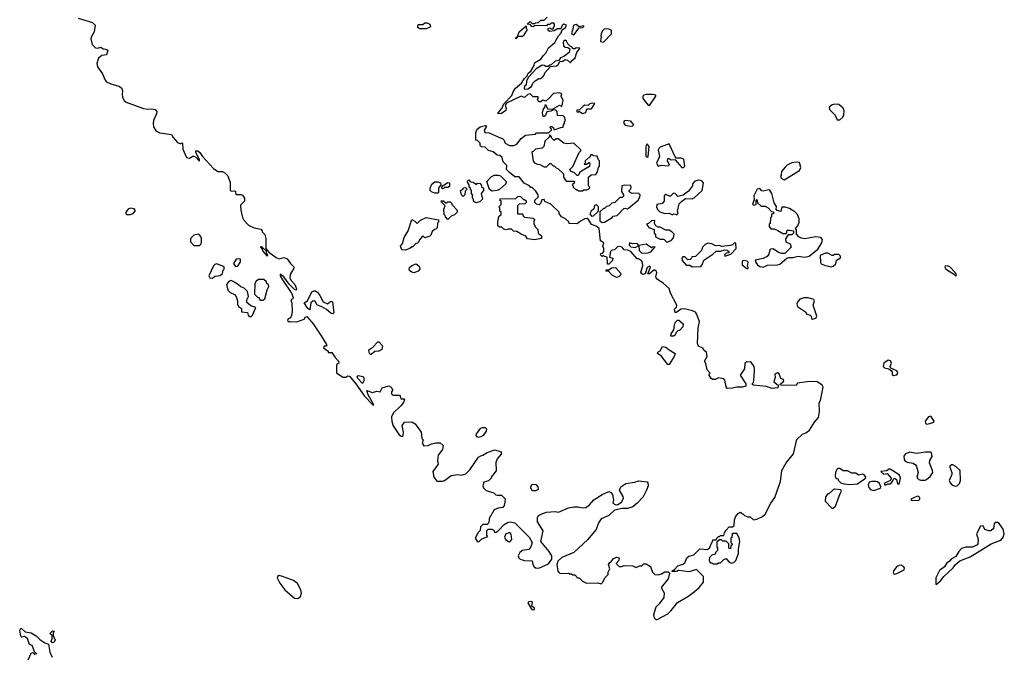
# Model space of a CAD drawing. Extents: x 2029662 to 2246637, y 225654 to 401419.
# Tile 277 of 349: x 2178474 to 2187467, y 270624 to 276415. Entities that reach past the tile are written whole.
import ezdxf

# ---------------------------------------------------------------- set-up
doc = ezdxf.new("R2010")
doc.units = 0

msp = doc.modelspace()

# ---------------------------------------------------------------- linework, layer by layer
at = {"layer": '0CON20XD'}
for points in [[(2184295, 270932.5), (2184394, 270985), (2184425, 271016), (2184480.6, 271089.4), (2184575, 271142.9), (2184634, 271185), (2184680, 271225), (2184720, 271275), (2184720, 271325), (2184655, 271390), (2184585, 271367.5), (2184495, 271380), (2184485, 271380), (2184475, 271370), (2184435, 271370), (2184430, 271375), (2184455, 271390), (2184485, 271422.5), (2184531.7, 271438.3), (2184548.3, 271451.7), (2184567.5, 271495), (2184585, 271512.5), (2184630, 271525), (2184685, 271577.5), (2184757, 271573), (2184778.3, 271591.7), (2184790, 271625), (2184800, 271635), (2184805, 271660), (2184835, 271660), (2184840, 271675), (2184855, 271690), (2184865, 271690), (2184875, 271700), (2184905, 271700), (2184910, 271725), (2184925, 271750), (2184955, 271780), (2184985, 271780), (2184998.3, 271791.7), (2185002.5, 271845), (2185013.9, 271876.1), (2185035, 271902.5), (2185055, 271912.5), (2185079.3, 271899.3), (2185095, 271882.5), (2185125, 271870), (2185145, 271870), (2185175, 271842.5), (2185205, 271848.8), (2185258.8, 271875), (2185283.7, 271896.3), (2185332.9, 271995), (2185371.1, 272048.9), (2185408.5, 272151.5), (2185421.9, 272195), (2185435.8, 272295), (2185475, 272363.8), (2185541.7, 272448.3), (2185572.6, 272577.4), (2185624.5, 272625.5), (2185655, 272638.8), (2185686.4, 272663.6), (2185732, 272735), (2185770.3, 272779.7), (2185779.2, 272835), (2185776.4, 272913.6), (2185787.1, 272932.9), (2185812.5, 273055), (2185803, 273073), (2185755, 273107.5), (2185666.4, 273106.4), (2185578.3, 273091.7), (2185565, 273072.5), (2185423.3, 273073.3), (2185420, 273085), (2185446.7, 273105), (2185453.3, 273115), (2185450, 273125), (2185426.2, 273136.2), (2185408.9, 273178.9), (2185395, 273188), (2185372, 273175), (2185374.2, 273145), (2185362.5, 273105), (2185402.5, 273075), (2185402.5, 273055), (2185395, 273050), (2185345, 273042.9), (2185292, 273062), (2185177.5, 273075), (2185160, 273085), (2185175, 273100), (2185183.6, 273146.4), (2185186.1, 273223.9), (2185181.2, 273245), (2185156.1, 273286.1), (2185115, 273286.7), (2185097.5, 273275), (2185093.3, 273225), (2185054, 273165), (2185107, 273087), (2185105.9, 273064.1), (2185075, 273056.2), (2185025, 273056), (2184985, 273046.2), (2184935, 273043.8), (2184925, 273060), (2184915, 273120), (2184905, 273132.5), (2184855, 273140), (2184825, 273127.5), (2184805, 273127.5), (2184790, 273135), (2184770, 273165), (2184770, 273175), (2184780, 273185), (2184752.5, 273215), (2184741.7, 273271.7), (2184727.5, 273295), (2184752.5, 273335), (2184746.7, 273375), (2184725, 273392.5), (2184713, 273413), (2184672.3, 273432.3), (2184663.3, 273455), (2184671.2, 273595), (2184682.5, 273655), (2184655.9, 273725.9), (2184645, 273742.5), (2184620, 273755), (2184545, 273772.5), (2184515, 273770), (2184490, 273755), (2184471.7, 273738.3), (2184460, 273740), (2184455, 273770), (2184473.3, 273786.7), (2184476.2, 273805), (2184416.9, 273915), (2184405, 273958.8), (2184355, 274004.3), (2184295, 274042.9), (2184285.8, 274055), (2184282.9, 274065), (2184294.2, 274104.2), (2184287.8, 274117.8), (2184275, 274126), (2184265, 274124.3), (2184225, 274093.3), (2184211.7, 274091.7), (2184236.4, 274153.6), (2184225, 274162.5), (2184205, 274150), (2184186.7, 274093.3), (2184165, 274086.2), (2184155, 274091.2), (2184146.1, 274106.1), (2184164.2, 274165), (2184163, 274193), (2184153, 274213), (2184125, 274230), (2184115, 274230), (2184055, 274297.5), (2184028.3, 274308.3), (2183995, 274310), (2183976.7, 274335), (2183955, 274342), (2183935, 274340), (2183905, 274310), (2183883, 274307), (2183870, 274295), (2183860, 274245), (2183890, 274235), (2183887, 274213), (2183855, 274180), (2183841.7, 274181.7), (2183840, 274245), (2183815, 274250), (2183805, 274260), (2183795, 274250), (2183780, 274265), (2183781.7, 274278.3), (2183798.3, 274281.7), (2183810, 274295), (2183810, 274325), (2183800, 274345), (2183810, 274375), (2183777.5, 274395), (2183766.2, 274505), (2183737.9, 274527.9), (2183695, 274542.5), (2183668.8, 274588.8), (2183657.7, 274597.7), (2183635, 274593.3), (2183595, 274572.5), (2183565, 274550), (2183491.7, 274551.7), (2183488.3, 274568.3), (2183460, 274595), (2183423.6, 274613.6), (2183400, 274645), (2183400, 274655), (2183325, 274730), (2183271.7, 274751.7), (2183265, 274770), (2183241.7, 274768.3), (2183230, 274735), (2183218.3, 274721.7), (2183195, 274730), (2183180, 274745), (2183180, 274765), (2183208.3, 274791.7), (2183210, 274815), (2183188.3, 274848.3), (2183155, 274880), (2183141.7, 274881.7), (2183130, 274895), (2183080.7, 274920.7), (2183035, 274980), (2182995, 274977.5), (2182947, 275017), (2182920, 275045), (2182921.7, 275081.7), (2182890, 275115), (2182880, 275155), (2182860, 275175), (2182835, 275177.5), (2182797, 275207), (2182755, 275220), (2182725, 275250), (2182691.7, 275251.7), (2182680, 275265), (2182680, 275285), (2182655, 275310), (2182640, 275315), (2182640, 275385), (2182652.5, 275415), (2182680, 275435), (2182727.5, 275447.5), (2182736, 275446), (2182735.8, 275435.8), (2182717.5, 275405), (2182723.2, 275383.2), (2182760.5, 275380.5), (2182855, 275337.5), (2182885, 275330), (2182896.7, 275316.7), (2182907.5, 275285), (2182946.1, 275266.1), (2182986.1, 275263.9), (2183014.3, 275275.7), (2183055, 275328.8), (2183095, 275360), (2183185, 275370), (2183195, 275380), (2183305, 275380), (2183330, 275405), (2183330, 275415), (2183320, 275425), (2183321.7, 275438.3), (2183335, 275440), (2183350, 275425), (2183352.5, 275412.5), (2183365, 275412.5), (2183415, 275430), (2183438.3, 275431.7), (2183440, 275455), (2183450, 275465), (2183450, 275485), (2183457.5, 275495), (2183450, 275525), (2183436.4, 275536.4), (2183385, 275540), (2183383.3, 275575), (2183371.7, 275588.3), (2183348.3, 275591.7), (2183325, 275577.5), (2183288.3, 275571.7), (2183275, 275540), (2183265, 275530), (2183255, 275530), (2183250, 275565), (2183255, 275590), (2183270, 275615), (2183275, 275640), (2183295, 275600), (2183341.7, 275598.3), (2183405, 275632.5), (2183425, 275620), (2183436.7, 275675), (2183420, 275715), (2183425, 275737.5), (2183405, 275745.8), (2183348.3, 275741.7), (2183306.4, 275693.6), (2183278.3, 275671.7), (2183255, 275680), (2183230, 275665), (2183215, 275663.3), (2183202.5, 275685), (2183210, 275695), (2183208.3, 275708.3), (2183165, 275710), (2183135, 275736), (2183115, 275731.2), (2183085.6, 275704.4), (2183053, 275717), (2182918.6, 275651.4), (2182909.2, 275635), (2182915.8, 275604.2), (2182913.3, 275585), (2182875, 275556.2), (2182843.3, 275555), (2182842.5, 275565), (2182877.1, 275602.9), (2182895, 275646.7), (2182968, 275722), (2182980, 275755), (2183001.4, 275788.6), (2183056.4, 275833.6), (2183083.9, 275876.1), (2183108.8, 275901.2), (2183117.5, 275925), (2183143.3, 275945), (2183172.5, 275995), (2183175, 276020), (2183235, 276055.6), (2183254.7, 276085.3), (2183280.7, 276109.3), (2183302.9, 276157.1), (2183361.4, 276205), (2183395, 276266.2), (2183419.2, 276295), (2183427.5, 276322.5), (2183458.8, 276345), (2183466.7, 276365), (2183445, 276372.5), (2183427, 276363), (2183417.5, 276332.5), (2183385, 276332.5), (2183356.4, 276313.6), (2183315, 276307.5), (2183300, 276315), (2183300, 276335), (2183315, 276340), (2183325, 276330), (2183348.3, 276331.7), (2183350, 276345), (2183360, 276355), (2183360, 276375), (2183351.7, 276381.7), (2183328.3, 276381.7), (2183315, 276370), (2183295, 276370), (2183285, 276360), (2183195, 276362.5), (2183175, 276360), (2183165, 276350), (2183151.7, 276351.7), (2183135, 276370), (2183110, 276375), (2183135, 276397.5), (2183155, 276380), (2183175, 276380), (2183185, 276387.5), (2183211.7, 276388.3), (2183235, 276410), (2183265, 276410), (2183291.7, 276438.3)], [(2179008.7, 276428.7), (2179137.7, 276387.7), (2179163.3, 276365), (2179154, 276305), (2179129.7, 276260.3), (2179125, 276240), (2179135, 276186.7), (2179165, 276156.7), (2179185, 276153.8), (2179215, 276162.5), (2179235, 276147.5), (2179256.7, 276146.7), (2179280, 276135), (2179267.5, 276095), (2179225, 276086.7), (2179195, 276063.3), (2179178, 276015), (2179184, 275985), (2179231.2, 275921.2), (2179253.4, 275863.4), (2179267.9, 275847.9), (2179305, 275827.5), (2179378.7, 275808.7), (2179402.5, 275792.5), (2179413.8, 275765), (2179410, 275735), (2179414.3, 275705), (2179428.6, 275675), (2179445, 275660.6), (2179605, 275604.2), (2179645, 275597.5), (2179680.5, 275600.5), (2179712.5, 275595), (2179726, 275575), (2179724, 275555), (2179695.8, 275495), (2179692.5, 275465), (2179696, 275435), (2179718.3, 275398.3), (2179755, 275380), (2179860, 275365), (2179875, 275337.5), (2179915, 275292.5), (2179937, 275283), (2179947.5, 275282.5), (2179955, 275290), (2179960, 275285), (2179965, 275230), (2179997.5, 275155), (2180025, 275148.8), (2180055, 275167.5), (2180065, 275167.5), (2180080, 275160), (2180117.5, 275122.5), (2180117.5, 275135), (2180082.5, 275205), (2180083.3, 275216.7), (2180100, 275215), (2180119.5, 275199.5), (2180144.2, 275164.2), (2180244.4, 275054.4), (2180285, 275027.5), (2180327, 275027), (2180346.4, 275016.4), (2180376.4, 274986.4), (2180396.1, 274926.1), (2180396.4, 274856.4), (2180405, 274847.5), (2180435, 274851.2), (2180445, 274846.2), (2180447, 274817), (2180497, 274817), (2180510, 274810), (2180527.5, 274785), (2180526.7, 274755), (2180490.7, 274719.3), (2180492.7, 274672.7), (2180507.5, 274607.5), (2180521.7, 274581.7), (2180565, 274537.5), (2180615, 274513.8), (2180675, 274500), (2180690, 274485), (2180690, 274475), (2180711.7, 274451.7), (2180723.3, 274415), (2180722.5, 274322.5), (2180750, 274290), (2180815, 274240), (2180845, 274230), (2180885, 274240), (2180918.3, 274228.3), (2180947, 274187), (2180977, 274157), (2180977.5, 274145), (2180943, 274087), (2180941.2, 274055), (2180950, 274035), (2180987.5, 273995), (2181002.5, 273955), (2180998.3, 273941.7), (2180985, 273947.5), (2180936.1, 273996.1), (2180886.7, 274065), (2180852.5, 274087.5), (2180853.3, 274075), (2180875, 274037.5), (2180956.2, 273915), (2180972.5, 273875), (2180970, 273865), (2180950, 273855), (2180960, 273825), (2180963.8, 273745), (2180956.1, 273713.9), (2180948.8, 273691.2), (2180925, 273680), (2180920, 273665), (2180935, 273653.3), (2180945, 273657.5), (2181005, 273653.3), (2181071.2, 273678.8), (2181085, 273700), (2181095, 273702.5), (2181155, 273633.8), (2181228, 273525), (2181276.7, 273445), (2181275, 273430), (2181255, 273430), (2181250, 273415), (2181290, 273385), (2181291.7, 273371.7), (2181325, 273372.5), (2181356.2, 273326.2), (2181386.2, 273295), (2181390, 273275), (2181375, 273270), (2181367, 273253), (2181366.4, 273186.4), (2181425, 273148.8), (2181453.3, 273146.7), (2181470.7, 273159.3), (2181485, 273156.2), (2181545.5, 273085.5), (2181623.3, 272975), (2181695, 272897.5), (2181705, 272890), (2181705, 272900), (2181656.7, 272985), (2181643, 273027), (2181695, 273006.7), (2181735, 273020), (2181765, 273012.5), (2181785, 273050), (2181845, 273067.5), (2181866.4, 273056.4), (2181880, 273035), (2181880, 273025), (2181870, 273015), (2181870, 272995), (2181881.7, 272981.7), (2181941.7, 272981.7), (2181950, 272975), (2181955, 272950), (2181985, 272950), (2181990, 272945), (2181980, 272915), (2181955.9, 272884.1), (2181885, 272817.5), (2181871.2, 272785), (2181872.3, 272742.3), (2181883.8, 272703.8), (2181940.5, 272620.5), (2181965, 272606.7), (2181975.9, 272614.1), (2181978.8, 272645), (2181967.5, 272705), (2181990, 272735), (2182055, 272740), (2182085, 272722.5), (2182140, 272645), (2182148.3, 272588.3), (2182157.5, 272575), (2182150, 272545), (2182165, 272520), (2182205, 272522.5), (2182235, 272537.5), (2182275, 272546.7), (2182315, 272546.7), (2182341.7, 272521.7), (2182336.7, 272485), (2182297.5, 272435), (2182290, 272385), (2182296.4, 272353.6), (2182247.5, 272285), (2182256.7, 272235), (2182285, 272197.5), (2182335, 272197.5), (2182355, 272203.3), (2182415, 272250), (2182475, 272256.7), (2182505, 272253.3), (2182550, 272265), (2182585, 272300), (2182663.3, 272415), (2182685, 272430), (2182705, 272433.3), (2182745, 272460), (2182815, 272482.5), (2182870, 272465), (2182870, 272445), (2182835, 272400), (2182823, 272367), (2182827, 272293), (2182780, 272235), (2182780, 272225), (2182755, 272200), (2182713.6, 272186.4), (2182702.5, 272155), (2182710, 272135), (2182733, 272113), (2182805, 272090), (2182823, 272073), (2182838.3, 272068.3), (2182875, 272070), (2182907, 272037), (2182906.2, 272005), (2182900, 271975), (2182887.5, 271955), (2182845, 271950), (2182807.5, 271935), (2182763.3, 271855), (2182761.7, 271841.7), (2182757, 271813), (2182745, 271800), (2182705, 271800), (2182681.7, 271778.3), (2182680, 271745), (2182661.7, 271728.3), (2182633.3, 271676.7), (2182655, 271642.5), (2182670, 271645), (2182695, 271670), (2182748.3, 271691.7), (2182740, 271705), (2182740, 271745), (2182751.7, 271758.3), (2182787, 271757), (2182805, 271750), (2182811.7, 271731.7), (2182825, 271730), (2182845, 271743.3), (2182898.3, 271801.7), (2182929.3, 271820.7), (2182955, 271826.7), (2182995, 271817.5), (2183127.5, 271685), (2183153.3, 271635), (2183141.7, 271598.3), (2183125, 271573.3), (2183065, 271563.8), (2183041.2, 271545), (2183026.7, 271515), (2183033.3, 271495), (2183045, 271483.8), (2183085, 271471.2), (2183155, 271470), (2183160, 271435), (2183173.3, 271415), (2183186.1, 271406.1), (2183215, 271402), (2183305, 271441.2), (2183333.8, 271485), (2183333.8, 271515), (2183311.2, 271555), (2183232.5, 271645), (2183253.6, 271743.6), (2183203.8, 271825), (2183203.3, 271865), (2183210.7, 271879.3), (2183226.4, 271893.6), (2183285, 271913.8)], [(2182125, 276330), (2182110, 276345), (2182110, 276365), (2182115, 276370), (2182155, 276370), (2182175, 276387.5), (2182195, 276387.5), (2182220, 276375), (2182227.5, 276355), (2182217, 276343), (2182185, 276332.5), (2182125, 276330)], [(2183005, 276240), (2183005, 276250), (2183020, 276260), (2183036.7, 276305), (2183098.3, 276358.3), (2183100, 276335), (2183110, 276325), (2183075, 276270), (2183065, 276262.5), (2183020, 276260), (2183005, 276240)], [(2183535, 276276.7), (2183585, 276340), (2183616.7, 276343.3), (2183626.7, 276353.3), (2183625, 276360), (2183585, 276350), (2183555, 276370), (2183535, 276363.8), (2183528, 276355), (2183526.2, 276325), (2183513.8, 276295), (2183517.5, 276285), (2183535, 276276.7)], [(2183805, 276210), (2183880, 276285), (2183878.3, 276318.3), (2183855, 276327.5), (2183815, 276330), (2183796.4, 276313.6), (2183783.3, 276285), (2183782.5, 276265), (2183790, 276255), (2183783, 276247), (2183780, 276215), (2183805, 276210)], [(2183085, 275780), (2183115, 275782.5), (2183147.5, 275805), (2183160, 275835), (2183182.5, 275855), (2183215, 275877.5), (2183231.7, 275878.3), (2183250, 275890), (2183263.6, 275906.4), (2183271.2, 275928.8), (2183321.7, 275988.3), (2183375.9, 275994.1), (2183393.3, 276005), (2183407.5, 276032.5), (2183435, 276036.7), (2183455, 276050), (2183476.1, 276046.1), (2183505, 276020), (2183510, 276035), (2183547.5, 276065), (2183563.8, 276116.2), (2183590, 276155), (2183555, 276156.7), (2183545, 276150), (2183525, 276150), (2183520, 276165), (2183501.7, 276171.7), (2183480, 276195), (2183469.3, 276219.3), (2183455, 276226.7), (2183445, 276220), (2183437.5, 276205), (2183440, 276175), (2183455, 276162.5), (2183481.7, 276161.7), (2183498.3, 276148.3), (2183492.5, 276115), (2183442.5, 276077.5), (2183414.2, 276065.8), (2183397, 276043), (2183363.9, 276036.1), (2183328.3, 276001.7), (2183315, 276000), (2183301.7, 275988.3), (2183278.3, 275988.3), (2183265, 275997.5), (2183245, 276000), (2183190, 275965), (2183121.2, 275888.8), (2183102.5, 275855), (2183100, 275815), (2183083, 275807), (2183080, 275785), (2183085, 275780)], [(2184225, 275630), (2184283.3, 275715), (2184282.5, 275725), (2184255, 275732), (2184195, 275731.1), (2184174.4, 275725.6), (2184164.4, 275715.6), (2184165.8, 275695), (2184215, 275633.3), (2184225, 275630)], [(2183615, 275557.5), (2183635, 275562.5), (2183645, 275570), (2183655, 275600), (2183695, 275600), (2183728.3, 275648.3), (2183707, 275653), (2183680, 275645), (2183665, 275630), (2183635, 275632.5), (2183620, 275625), (2183588.3, 275591.7), (2183561.7, 275588.3), (2183563, 275573), (2183575, 275570), (2183585, 275580), (2183615, 275557.5)], [(2185965, 275498.8), (2185990.8, 275525), (2186000, 275545), (2186002.7, 275582.7), (2185995, 275607.5), (2185955, 275640), (2185917, 275643), (2185893.9, 275636.1), (2185867.5, 275615), (2185870, 275595), (2185922.3, 275542.3), (2185940.5, 275500.5), (2185965, 275498.8)], [(2184050.5, 275440.5), (2184075, 275443.3), (2184082.5, 275455), (2184056.1, 275486.1), (2184005, 275493.3), (2183991.7, 275488.3), (2183992, 275465), (2184005, 275451.2), (2184050.5, 275440.5)], [(2183615, 274850), (2183625, 274860), (2183655, 274860), (2183678.3, 274871.7), (2183680, 274885), (2183670, 274895), (2183670, 274975), (2183693, 274997), (2183735, 275000), (2183750, 275025), (2183760, 275065), (2183770, 275075), (2183770, 275125), (2183760, 275135), (2183748.3, 275168.3), (2183715, 275170), (2183705, 275180), (2183691.7, 275178.3), (2183680, 275165), (2183678.3, 275151.7), (2183665, 275150), (2183640, 275125), (2183640, 275105), (2183630, 275095), (2183645, 275090), (2183675, 275110), (2183680, 275105), (2183678.3, 275071.7), (2183605, 275030), (2183590.7, 275019.3), (2183575, 274990), (2183565, 274990), (2183540, 275015), (2183505, 275030), (2183500, 275045), (2183527, 275073), (2183585, 275200), (2183600, 275215), (2183600, 275225), (2183535, 275286.7), (2183475, 275280), (2183445, 275287.5), (2183393, 275327), (2183373, 275327), (2183355, 275310), (2183330, 275335), (2183330, 275345), (2183318.3, 275358.3), (2183311.7, 275358.3), (2183308.3, 275341.7), (2183270, 275305), (2183260, 275255), (2183245, 275240), (2183185, 275230), (2183165, 275210), (2183151.7, 275208.3), (2183163, 275123), (2183180, 275105), (2183203, 275093), (2183225, 275090), (2183265, 275070), (2183285, 275070), (2183315, 275100), (2183325, 275100), (2183345, 275080), (2183355, 275080), (2183375, 275060), (2183390, 275055), (2183440, 275005), (2183440, 274975), (2183465, 274940), (2183535, 274940), (2183540, 274935), (2183538.3, 274921.7), (2183520, 274905), (2183530, 274895), (2183530, 274885), (2183555, 274860), (2183565, 274860), (2183575, 274850), (2183615, 274850)], [(2184205, 275157.5), (2184215, 275162.5), (2184223.3, 275255), (2184205, 275280), (2184193.8, 275255), (2184193.3, 275165), (2184205, 275157.5)], [(2184535, 275063.3), (2184547.5, 275075), (2184539.2, 275139.2), (2184515, 275148), (2184470.7, 275150.7), (2184460.7, 275160.7), (2184405, 275280), (2184325, 275249.1), (2184311.7, 275238.3), (2184306.5, 275225), (2184316.9, 275165), (2184289.2, 275105), (2184305, 275077.5), (2184335, 275086.2), (2184395, 275080), (2184410, 275085), (2184390, 275125), (2184393.9, 275146.1), (2184405, 275147.5), (2184425, 275133.3), (2184458.3, 275138.3), (2184522.5, 275065), (2184535, 275063.3)], [(2185455, 274952.5), (2185595, 275036.7), (2185607.5, 275065), (2185595, 275110), (2185565, 275113.3), (2185525, 275106.2), (2185482.5, 275085), (2185465, 275067.5), (2185433, 275027), (2185430, 274995), (2185422.5, 274985), (2185430, 274965), (2185455, 274952.5)], [(2182295, 274830), (2182265, 274830), (2182235, 274842.5), (2182222.5, 274855), (2182223.3, 274875), (2182239.3, 274910.7), (2182265, 274933.3), (2182293, 274933), (2182317.5, 274925), (2182320, 274905), (2182300, 274875), (2182300, 274835), (2182295, 274830)], [(2182335, 274870), (2182330, 274875), (2182330, 274885), (2182341.7, 274898.3), (2182385, 274927.5), (2182400, 274925), (2182398.3, 274891.7), (2182385, 274880), (2182355, 274880), (2182345, 274872.5), (2182335, 274870)], [(2182645, 274742.5), (2182633, 274743), (2182620, 274755), (2182620, 274775), (2182610, 274785), (2182610, 274815), (2182600, 274825), (2182600, 274855), (2182590, 274865), (2182590, 274875), (2182580, 274885), (2182580, 274905), (2182560, 274935), (2182575, 274950), (2182591.7, 274931.7), (2182615, 274930), (2182645, 274910), (2182655, 274920), (2182678.3, 274918.3), (2182690, 274905), (2182691.7, 274891.7), (2182710, 274875), (2182710, 274855), (2182690, 274825), (2182700, 274775), (2182678.3, 274751.7), (2182645, 274742.5)], [(2182788.3, 274848.3), (2182763.6, 274863.6), (2182740, 274935), (2182780.7, 274979.3), (2182806.7, 274993.3), (2182843.9, 274993.9), (2182865, 274986.7), (2182916.7, 274935), (2182912.5, 274915), (2182855, 274862.5), (2182835, 274852.5), (2182788.3, 274848.3)], [(2184475, 274630), (2184487.5, 274642.5), (2184483.3, 274665), (2184498.3, 274731.7), (2184517, 274753), (2184555, 274780), (2184615, 274777.5), (2184635, 274786.7), (2184707.5, 274855), (2184720, 274925), (2184705, 274942.5), (2184675, 274946.7), (2184640.7, 274939.3), (2184620, 274915), (2184620, 274895), (2184583, 274847), (2184535, 274810), (2184485, 274800), (2184460, 274825), (2184445, 274830), (2184415, 274800), (2184374.1, 274815.9), (2184360, 274805), (2184360, 274755), (2184342.5, 274735), (2184292.5, 274725), (2184290, 274705), (2184298.8, 274678.8), (2184319.3, 274659.3), (2184365, 274642.5), (2184405, 274646.7), (2184435, 274630), (2184445, 274640), (2184467.5, 274637.5), (2184475, 274630)], [(2182525, 274800), (2182510, 274815), (2182500, 274855), (2182518.3, 274861.7), (2182531.7, 274878.3), (2182545, 274880), (2182560, 274865), (2182541.7, 274848.3), (2182540, 274815), (2182525, 274800)], [(2183795, 274560), (2183815, 274563.3), (2183885, 274607.5), (2183895, 274620), (2183930, 274625), (2183991.7, 274688.3), (2184005, 274692.5), (2184025, 274687.5), (2184035, 274692.5), (2184122.5, 274765), (2184137, 274793), (2184140, 274815), (2184125, 274830), (2184067, 274827), (2184041.7, 274841.7), (2184040, 274855), (2184055, 274870), (2184060, 274885), (2184055, 274900), (2183995, 274902.5), (2183973.6, 274896.4), (2183970, 274845), (2183990, 274815), (2183988.3, 274801.7), (2183975, 274790), (2183955, 274790), (2183910, 274745), (2183883, 274737), (2183857, 274713), (2183833, 274707), (2183815, 274690), (2183805, 274690), (2183771.7, 274658.3), (2183772.5, 274575), (2183795, 274560)], [(2185265, 274153.8), (2185305, 274170), (2185395, 274173.3), (2185415, 274180), (2185480, 274235), (2185498.3, 274241.7), (2185535, 274242.5), (2185585, 274253.3), (2185645, 274243.3), (2185685, 274253.3), (2185763, 274317), (2185800, 274375), (2185806.7, 274405), (2185790, 274425), (2185745, 274428.8), (2185645, 274412.5), (2185615, 274416.7), (2185590.5, 274430.5), (2185570, 274455), (2185570, 274495), (2185560, 274505), (2185580.7, 274529.3), (2185593.8, 274565), (2185593.8, 274595), (2185578.8, 274635), (2185555, 274659.2), (2185505, 274688.8), (2185465, 274702.5), (2185435, 274700), (2185425, 274662.5), (2185391.7, 274671.7), (2185382.5, 274682.5), (2185387, 274707), (2185365, 274740), (2185343.3, 274825), (2185325, 274857.5), (2185315, 274860), (2185265, 274847.5), (2185251.7, 274851.7), (2185235, 274872.5), (2185210, 274865), (2185180, 274805), (2185181.7, 274768.3), (2185168.3, 274728.3), (2185175, 274720), (2185200, 274725), (2185200, 274765), (2185205, 274770), (2185211.7, 274741.7), (2185245, 274710), (2185281.7, 274711.7), (2185310, 274695), (2185341.7, 274661.7), (2185358.3, 274658.3), (2185358.3, 274641.7), (2185341.7, 274638.3), (2185340, 274615), (2185330, 274605), (2185327.5, 274552.5), (2185320, 274545), (2185320, 274525), (2185333, 274503), (2185365, 274502.5), (2185397, 274487), (2185445, 274460), (2185478.3, 274461.7), (2185485, 274490), (2185505, 274492.5), (2185540, 274485), (2185540, 274465), (2185525, 274450), (2185491.7, 274448.3), (2185468.3, 274411.7), (2185472.5, 274385), (2185510, 274365), (2185520, 274335), (2185463, 274277), (2185435, 274276.7), (2185405, 274287.5), (2185355, 274320), (2185335, 274317.5), (2185325, 274310), (2185317, 274273), (2185300.7, 274249.3), (2185265, 274233.3), (2185191.7, 274218.3), (2185197.5, 274195), (2185213.6, 274173.6), (2185235, 274160), (2185265, 274153.8)], [(2182385, 274590), (2182361.7, 274611.7), (2182360, 274625), (2182350, 274635), (2182346.4, 274683.6), (2182360, 274715), (2182321.7, 274751.7), (2182325, 274760), (2182345, 274760), (2182365, 274740), (2182375, 274740), (2182385, 274750), (2182405, 274750), (2182420, 274735), (2182420, 274725), (2182470, 274675), (2182470, 274655), (2182445, 274630), (2182415, 274620), (2182385, 274590)], [(2183175, 274402.5), (2183113, 274413), (2183096.7, 274436.7), (2183053.3, 274453.3), (2183015, 274477.5), (2182983, 274483), (2182965, 274500), (2182935, 274500), (2182913, 274493), (2182895, 274500), (2182878.3, 274518.3), (2182855, 274520), (2182841.7, 274531.7), (2182840, 274565), (2182850, 274615), (2182870, 274635), (2182870, 274655), (2182860, 274665), (2182860, 274695), (2182850, 274705), (2182870, 274725), (2182870, 274755), (2182860, 274765), (2182861.7, 274778.3), (2183005, 274780), (2183025, 274800), (2183035, 274802.5), (2183048.3, 274798.3), (2183075, 274770), (2183085, 274770), (2183098.3, 274758.3), (2183100, 274745), (2183087.5, 274732.5), (2183035, 274730), (2183020, 274715), (2183020, 274645), (2183025, 274640), (2183065, 274640), (2183071.7, 274621.7), (2183085, 274610), (2183165, 274600), (2183178.3, 274588.3), (2183170, 274575), (2183170, 274545), (2183180, 274535), (2183180, 274525), (2183207, 274497), (2183210, 274465), (2183238.3, 274438.3), (2183240, 274415), (2183175, 274402.5)], [(2179485, 274633.3), (2179510, 274645), (2179530, 274665), (2179530, 274675), (2179520, 274685), (2179485, 274692.5), (2179465, 274682.5), (2179443.9, 274656.1), (2179442.5, 274645), (2179450, 274635), (2179485, 274633.3)], [(2183695, 274620), (2183715, 274622.5), (2183760, 274665), (2183760, 274705), (2183741.7, 274721.7), (2183723.9, 274716.1), (2183717.5, 274685), (2183692.5, 274665), (2183680.7, 274639.3), (2183695, 274620)], [(2181995, 274307.5), (2181965, 274310), (2181953.3, 274345), (2181969.5, 274370.5), (2181986.7, 274425), (2182023.3, 274485), (2182055, 274590), (2182083.6, 274573.6), (2182105, 274552.5), (2182135, 274582.5), (2182185, 274606.7), (2182300, 274585), (2182300, 274565), (2182290, 274555), (2182288.3, 274511.7), (2182275, 274500), (2182261.7, 274498.3), (2182241.7, 274478.3), (2182230, 274445), (2182220, 274435), (2182175, 274420), (2182155, 274440), (2182121.7, 274398.3), (2182120, 274385), (2182108.3, 274371.7), (2182091.7, 274368.3), (2182065, 274340), (2182055, 274340), (2182037, 274323), (2182005, 274312.5), (2181995, 274307.5)], [(2184385, 274382.5), (2184425, 274397.5), (2184445, 274420), (2184450, 274455), (2184430, 274475), (2184405, 274492.5), (2184375, 274490), (2184325, 274520), (2184305, 274520), (2184285, 274530), (2184272.5, 274555), (2184275, 274580), (2184245, 274577.5), (2184218.3, 274551.7), (2184200, 274545), (2184220, 274515), (2184268.3, 274498.3), (2184270, 274465), (2184280, 274455), (2184280.7, 274430.7), (2184325, 274410), (2184357.5, 274407.5), (2184385, 274382.5)], [(2180115, 274350), (2180130, 274365), (2180133, 274387), (2180133.3, 274415), (2180126.1, 274436.1), (2180115, 274450), (2180103.6, 274453.6), (2180064.3, 274445.7), (2180033.8, 274415), (2180033.3, 274385), (2180065, 274352.5), (2180115, 274350)], [(2184095, 274332.5), (2184130, 274350), (2184115, 274370), (2184075, 274367.5), (2184042.5, 274375), (2184040, 274355), (2184055, 274337.5), (2184095, 274332.5)], [(2184615, 274157.5), (2184695, 274160), (2184707, 274173), (2184721.7, 274218.3), (2184805, 274272.5), (2184835, 274300), (2184875, 274300), (2184915, 274312.5), (2184937, 274307), (2184950, 274295), (2184950, 274285), (2184925, 274280), (2184910, 274265), (2184915, 274252.5), (2184968.3, 274271.7), (2185017, 274323), (2185015, 274370), (2185005, 274377.5), (2184983.8, 274356.2), (2184965, 274350), (2184885, 274342.5), (2184865, 274352.5), (2184828.3, 274348.3), (2184795, 274367.5), (2184758.3, 274371.7), (2184735, 274360), (2184710, 274335), (2184700, 274305), (2184645, 274250), (2184611.7, 274248.3), (2184610, 274235), (2184598.3, 274221.7), (2184575, 274220), (2184548.3, 274248.3), (2184531.7, 274248.3), (2184520, 274235), (2184523, 274213), (2184561.7, 274171.7), (2184595, 274170), (2184615, 274157.5)], [(2180735, 274252.5), (2180740, 274265), (2180732.5, 274272.5), (2180728.3, 274298.3), (2180685, 274340), (2180675, 274340), (2180672.5, 274335), (2180688.3, 274318.3), (2180695, 274300), (2180735, 274252.5)], [(2184155, 274280), (2184215, 274282.5), (2184238.3, 274291.7), (2184278.3, 274338.3), (2184253, 274337), (2184245, 274330), (2184195, 274362.5), (2184130, 274350), (2184132.5, 274305), (2184155, 274280)], [(2185885, 274156.7), (2185905, 274163.3), (2185927, 274183), (2185933.3, 274216.7), (2185971.7, 274238.3), (2185970, 274255), (2185955, 274270), (2185915, 274270), (2185905, 274260), (2185895, 274260), (2185855, 274280), (2185835, 274280), (2185785, 274260), (2185787.5, 274195), (2185793.6, 274183.6), (2185825, 274170), (2185885, 274156.7)], [(2180445, 274160), (2180465, 274162.5), (2180489.3, 274200.7), (2180490, 274225), (2180485, 274230), (2180450, 274225), (2180427.5, 274185), (2180445, 274160)], [(2185125, 274140), (2185130, 274145), (2185122.5, 274162.5), (2185128.3, 274198.3), (2185117.5, 274207.5), (2185085, 274212.5), (2185071.7, 274208.3), (2185072.5, 274175), (2185115, 274140), (2185125, 274140)], [(2180235, 274053.8), (2180255, 274070), (2180303.9, 274076.1), (2180327.5, 274095), (2180333, 274127), (2180340, 274135), (2180340, 274155), (2180275, 274183.3), (2180255, 274177.5), (2180243.9, 274166.1), (2180200, 274075), (2180210, 274055), (2180235, 274053.8)], [(2182075, 274102.5), (2182055, 274107.5), (2182033.6, 274123.6), (2182030, 274135), (2182035, 274150), (2182055, 274167.5), (2182095, 274182.5), (2182122.5, 274162.5), (2182127.5, 274135), (2182113.6, 274116.4), (2182075, 274102.5)], [(2183925, 274060), (2183885, 274078.8), (2183848.3, 274118.3), (2183832.5, 274112.5), (2183831.7, 274128.3), (2183855, 274130), (2183885, 274150), (2183918.3, 274148.3), (2183963.8, 274095), (2183960.5, 274079.5), (2183945, 274064), (2183925, 274060)], [(2187025, 274070), (2187030, 274085), (2187017.5, 274105), (2186970, 274155), (2186945, 274166.2), (2186927, 274163), (2186922.5, 274155), (2186927.5, 274145), (2186947.5, 274125), (2187003, 274093), (2187025, 274070)], [(2180585, 273700), (2180600, 273715), (2180630, 273785), (2180585, 273800), (2180550, 273830), (2180547.5, 273855), (2180562.5, 273885), (2180555, 273930), (2180525, 273962.5), (2180493, 273973), (2180473, 273993), (2180425, 274022.5), (2180405, 274030), (2180385, 274022.5), (2180362.5, 273995), (2180373.9, 273943.9), (2180395, 273922.5), (2180435, 273902.5), (2180452.5, 273885), (2180463.3, 273845), (2180463.6, 273813.6), (2180473.6, 273793.6), (2180500, 273775), (2180500, 273745), (2180555, 273740), (2180560, 273715), (2180570.7, 273700.7), (2180585, 273700)], [(2180671.7, 273851.7), (2180695, 273852.5), (2180712.5, 273865), (2180733, 273947), (2180750, 273975), (2180745, 273990), (2180730, 274005), (2180728.3, 274018.3), (2180705, 274040), (2180655, 274040), (2180632.5, 274025), (2180622.5, 274005), (2180620, 273905), (2180645, 273880), (2180660, 273875), (2180660, 273865), (2180671.7, 273851.7)], [(2181335, 273726.7), (2181315, 273733.8), (2181276.6, 273766.6), (2181235, 273791.2), (2181189.3, 273809.3), (2181172, 273842), (2181155, 273844), (2181134.3, 273825.7), (2181125, 273762.5), (2181105, 273776.7), (2181073.3, 273826.7), (2181103.8, 273845), (2181143, 273927), (2181161.9, 273938.1), (2181175, 273936.7), (2181192.5, 273925), (2181215, 273893.3), (2181245, 273836.2), (2181285, 273818), (2181315, 273841.2), (2181331.2, 273835), (2181343.3, 273735), (2181335, 273726.7)], [(2185715, 273677.5), (2185735, 273683.3), (2185749.3, 273690.7), (2185753.3, 273705), (2185721.8, 273805), (2185732.5, 273845), (2185727.5, 273857.5), (2185675, 273872.9), (2185635, 273871.4), (2185600, 273860), (2185580.2, 273839.8), (2185571.1, 273818.9), (2185578.5, 273795), (2185650, 273745), (2185662.5, 273722.5), (2185693.8, 273713.8), (2185702.5, 273705), (2185705, 273682.5), (2185715, 273677.5)], [(2184445, 273522.5), (2184422.5, 273522.5), (2184424.2, 273545), (2184448.8, 273581.2), (2184453.8, 273625), (2184465, 273650), (2184481.7, 273668.3), (2184495, 273670), (2184532.5, 273635), (2184531.7, 273608.3), (2184500, 273575), (2184485, 273570), (2184470, 273555), (2184459.3, 273530.7), (2184445, 273522.5)], [(2181685, 273353.8), (2181675, 273353.8), (2181665, 273372.5), (2181663.9, 273396.1), (2181699.3, 273420.7), (2181745, 273470), (2181755, 273470), (2181786.7, 273435), (2181780.7, 273399.3), (2181755, 273386.7), (2181718.3, 273381.7), (2181685, 273353.8)], [(2184405, 273262.5), (2184395, 273263.3), (2184331.7, 273341.7), (2184300, 273365), (2184302.5, 273375), (2184322.5, 273387.5), (2184345, 273427.5), (2184375, 273423.3), (2184405, 273397.5), (2184460, 273365), (2184452.5, 273335), (2184405, 273262.5)], [(2186455, 273163.3), (2186485, 273167.5), (2186493.8, 273185), (2186491.2, 273195), (2186485, 273206.7), (2186430.7, 273230.7), (2186423.8, 273245), (2186437.5, 273275), (2186425.9, 273295.9), (2186405, 273303.8), (2186367.5, 273275), (2186358.8, 273245), (2186371.9, 273231.9), (2186413.3, 273223.3), (2186436.7, 273206.7), (2186443.3, 273195), (2186443.3, 273173.3), (2186455, 273163.3)], [(2181605, 273090), (2181563.8, 273135), (2181557.5, 273155), (2181565, 273162.5), (2181610, 273155), (2181617.5, 273137.5), (2181617.5, 273115), (2181605, 273090)], [(2186755, 272718), (2186785, 272722.9), (2186822.5, 272735), (2186826.2, 272745), (2186795, 272790), (2186775, 272785.7), (2186744.2, 272744.2), (2186745.7, 272725.7), (2186755, 272718)], [(2182665, 272597.5), (2182651.7, 272601.7), (2182643.3, 272613.3), (2182645, 272630), (2182685, 272680), (2182701.7, 272688.3), (2182725, 272686.7), (2182736.7, 272675), (2182735.9, 272654.1), (2182706.7, 272615), (2182685, 272603.3), (2182665, 272597.5)], [(2186743.6, 272206.4), (2186755, 272212.5), (2186789.5, 272240.5), (2186813.3, 272275), (2186811.2, 272295), (2186784, 272365), (2186786.7, 272385), (2186806.4, 272423.6), (2186802.5, 272455), (2186793, 272463), (2186746.4, 272463.6), (2186665, 272448.8), (2186605, 272463.3), (2186565, 272447.5), (2186550, 272425), (2186552.5, 272395), (2186560.7, 272380.7), (2186580.7, 272370.7), (2186635, 272362.5), (2186655, 272347.5), (2186665, 272330), (2186678.8, 272275), (2186667.5, 272235), (2186672.5, 272225), (2186685, 272213.3), (2186705, 272206.7), (2186743.6, 272206.4)], [(2186055, 272167.5), (2186125, 272171.2), (2186200, 272225), (2186202, 272235), (2186185.8, 272255.8), (2186175, 272262), (2186135, 272253.1), (2186110.5, 272270.5), (2186075, 272269.2), (2186035, 272290.8), (2185995, 272292.5), (2185965, 272312.5), (2185945, 272312.5), (2185937.5, 272305), (2185923.6, 272276.4), (2185923, 272243), (2185931.7, 272221.7), (2185948.3, 272218.3), (2185950, 272205), (2185975, 272182.5), (2186005, 272172.5), (2186055, 272167.5)], [(2186385, 272163.8), (2186405, 272173.3), (2186426.2, 272173.8), (2186445, 272192.5), (2186453.6, 272216.4), (2186465, 272223.3), (2186482.7, 272212.7), (2186491.7, 272171.7), (2186505, 272170), (2186517.5, 272225), (2186514, 272245), (2186505, 272256.2), (2186425, 272306.2), (2186415, 272306.7), (2186390, 272290), (2186340, 272285), (2186365, 272262.5), (2186397, 272267), (2186433.3, 272225), (2186426.7, 272203.3), (2186371.7, 272178.3), (2186372.5, 272165), (2186385, 272163.8)], [(2187025, 272150), (2187035, 272153.3), (2187056.7, 272175), (2187066.1, 272203.9), (2187062.5, 272295), (2187025, 272330), (2186996.4, 272346.4), (2186983.6, 272346.4), (2186970, 272335), (2186970, 272325), (2186987, 272277), (2186987, 272257), (2186963, 272203), (2186971.7, 272181.7), (2186991.7, 272161.7), (2187025, 272150)], [(2183165, 272107.5), (2183155, 272112.5), (2183143.3, 272133.3), (2183143, 272147), (2183155, 272170), (2183187, 272167), (2183206.7, 272146.7), (2183208.3, 272121.7), (2183185, 272110), (2183165, 272107.5)], [(2183285, 271913.8), (2183365, 271920), (2183395, 271912.5), (2183485, 271952), (2183535, 271963.8), (2183573.6, 271963.6), (2183615, 271953.3), (2183645, 271957.5), (2183679.3, 271980.7), (2183717.5, 272025), (2183795, 272076.2), (2183855, 272101.2), (2183873.9, 272093.9), (2183886.7, 272075), (2183896.7, 272025), (2183890, 271995), (2183913, 271983), (2183935, 271980), (2183973, 272007), (2183987.5, 272045), (2183987, 272057), (2183952.5, 272115), (2183965, 272146.7), (2184010, 272175), (2184093, 272187), (2184125, 272200), (2184205, 272190), (2184211.7, 272181.7), (2184213.3, 272155), (2184198.8, 272115), (2184168.8, 272055), (2184112.5, 271995), (2184075, 271963.8), (2184025, 271946.7), (2183975, 271947.5), (2183905, 271932.5), (2183855, 271883.3), (2183785, 271852.5), (2183760, 271815), (2183738.8, 271755), (2183691.4, 271698.6), (2183663.3, 271665), (2183534.1, 271545.9), (2183425, 271500), (2183387.5, 271465), (2183380, 271435), (2183390, 271375), (2183400.7, 271360.7), (2183415, 271353.3), (2183485, 271357.5), (2183495, 271350), (2183515, 271350), (2183525, 271340), (2183545, 271340), (2183570, 271315), (2183585, 271312.5), (2183614.2, 271284.2), (2183650, 271265), (2183755, 271267.5), (2183785, 271260), (2183800, 271275), (2183817, 271313), (2183850, 271345), (2183850, 271365), (2183862.5, 271395), (2183852.5, 271435), (2183862.5, 271455), (2183880, 271465), (2183895, 271487.5), (2183925, 271502.5), (2183950, 271495), (2183947, 271473), (2183922.5, 271445), (2183948.3, 271418.3), (2183971.7, 271418.3), (2183995, 271427.5), (2184075, 271422.5), (2184105, 271407.5), (2184135, 271422.5), (2184155, 271422.5), (2184175, 271440), (2184195, 271440), (2184236.4, 271416.4), (2184252.5, 271365), (2184275, 271342.5), (2184305, 271340), (2184335, 271348.8), (2184365, 271367.5), (2184397, 271367), (2184410, 271355), (2184397.5, 271305), (2184333.6, 271226.4), (2184360, 271175), (2184356.2, 271135), (2184315, 271076.7), (2184283.3, 271045), (2184264, 270976), (2184269.3, 270949.3), (2184285, 270932.5), (2184295, 270932.5)], [(2185905, 271950), (2185925, 271970), (2185966.4, 272083.6), (2185980, 272105), (2185975, 272117.5), (2185915, 272122.5), (2185900, 272115), (2185865, 272080), (2185855, 272080), (2185832.5, 272055), (2185830, 272015), (2185891.7, 271951.7), (2185905, 271950)], [(2186275, 272112.5), (2186336, 272134), (2186338.8, 272145), (2186325.7, 272175.7), (2186309.5, 272189.5), (2186293.7, 272193.7), (2186255.6, 272194.4), (2186232.5, 272187.5), (2186222, 272165), (2186230, 272140), (2186245, 272122), (2186275, 272112.5)], [(2186625, 272020), (2186685, 272022), (2186696.5, 272033.5), (2186695.8, 272045), (2186687.5, 272057.5), (2186675, 272061.4), (2186620, 272035), (2186613.3, 272025), (2186625, 272020)], [(2186845, 271252.5), (2186885, 271287.5), (2186913.6, 271326.4), (2187000, 271405), (2187018.3, 271431.7), (2187061.2, 271468.8), (2187155, 271506), (2187345.8, 271624.2), (2187425, 271654), (2187440, 271665), (2187456.7, 271685), (2187466.7, 271715), (2187457, 271757), (2187419.3, 271809.3), (2187405, 271820), (2187381.7, 271818.3), (2187373, 271807), (2187367, 271763), (2187345, 271742.5), (2187325, 271742.5), (2187290, 271755), (2187275, 271790), (2187250, 271785), (2187212.5, 271715), (2187228.8, 271665), (2187226.2, 271625), (2187220, 271615), (2187176.4, 271593.6), (2187116.4, 271593.6), (2187075, 271582.5), (2187050, 271555), (2187023, 271507), (2186985, 271487.5), (2186967.5, 271465), (2186937.5, 271445), (2186920, 271415), (2186875, 271380), (2186840, 271315), (2186840, 271255), (2186845, 271252.5)], [(2182945, 271644), (2182955, 271646), (2182967.8, 271665), (2182962.9, 271712.9), (2182955, 271723.8), (2182945, 271725.8), (2182913.8, 271715), (2182902, 271685), (2182912, 271665), (2182945, 271644)], [(2184845, 271440), (2184855, 271450), (2184875, 271450), (2184905, 271480), (2184925, 271490), (2184950.7, 271460.7), (2184975, 271447.5), (2184995, 271453.8), (2185015, 271473.3), (2185040, 271535), (2185037.5, 271575), (2185050, 271645), (2185045, 271680), (2185025, 271720), (2184985, 271720), (2184980, 271715), (2184977, 271683), (2184970, 271675), (2184970, 271635), (2184980, 271625), (2184980, 271615), (2184970, 271605), (2184965, 271580), (2184950, 271585), (2184950, 271625), (2184925, 271650), (2184895, 271650), (2184885, 271660), (2184865, 271660), (2184841.7, 271638.3), (2184840, 271595), (2184847.5, 271585), (2184847, 271563), (2184830, 271545), (2184825, 271530), (2184795, 271520), (2184775, 271500), (2184772.5, 271475), (2184781.7, 271451.7), (2184795, 271450), (2184805, 271440), (2184845, 271440)], [(2186465, 271346.2), (2186485, 271352), (2186552.5, 271387.5), (2186555.9, 271404.1), (2186546.4, 271416.4), (2186525, 271428.6), (2186505, 271427.1), (2186483.6, 271416.4), (2186455, 271376.7), (2186452.9, 271365), (2186455, 271353.3), (2186465, 271346.2)], [(2181015, 271124.3), (2181038.6, 271141.4), (2181046.4, 271173.6), (2181040.5, 271205), (2181011.9, 271261.9), (2180975, 271287.9), (2180875, 271325.6), (2180845, 271333.8), (2180827.5, 271325), (2180826.2, 271315), (2180850, 271265), (2180894.2, 271205), (2180985, 271128), (2181015, 271124.3)], [(2183155, 271022), (2183175, 271024.2), (2183176.7, 271035), (2183152.5, 271055), (2183158.6, 271088.6), (2183145.8, 271095.8), (2183123.3, 271095), (2183116.2, 271085), (2183145, 271033.3), (2183155, 271022)], [(2178630, 270615), (2178611.7, 270631.7), (2178587.5, 270695), (2178562.5, 270705), (2178545, 270760), (2178517, 270777), (2178495, 270772.5), (2178485, 270780), (2178474, 270835), (2178485, 270852.5), (2178491.7, 270851.7), (2178525, 270820), (2178579.5, 270809.5), (2178625, 270783.3), (2178658.8, 270748.8), (2178705, 270718.8), (2178737.1, 270707.1), (2178748, 270635), (2178769.2, 270589.2)], [(2178775, 270720), (2178762.5, 270735), (2178770, 270755), (2178770, 270785), (2178750, 270805), (2178775, 270830), (2178787.5, 270827.5), (2178780, 270815), (2178780, 270785), (2178796.7, 270745), (2178785, 270723.8), (2178775, 270720)], [(2178552.5, 270565), (2178580, 270625), (2178595, 270630), (2178615, 270610)]]:
    msp.add_lwpolyline(points, dxfattribs=at)

doc.saveas('drawing.dxf')
